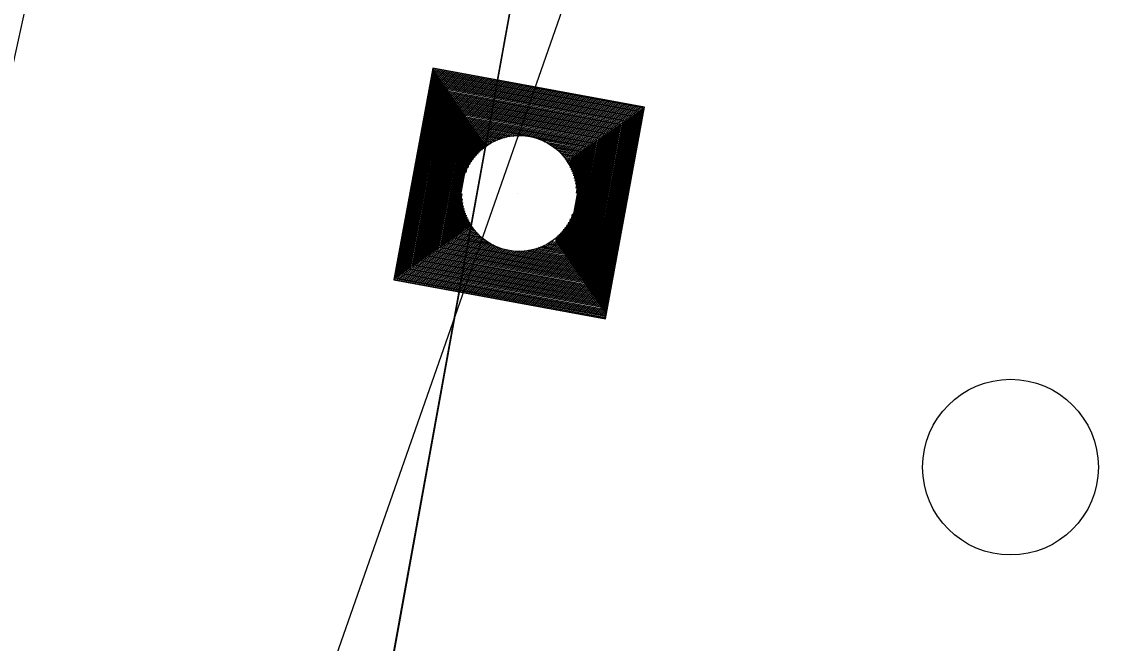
# Model space of a CAD drawing. Extents: x 14104283 to 14120882, y 8635219 to 8671666.
# Drawn here: x 14107735.23 to 14107769.07, y 8638834.46 to 8638853.93 of the extents above; entities that cross this region are included whole.
import ezdxf

# ---------------------------------------------------------------- set-up
doc = ezdxf.new("R2010")
doc.units = 0
for name, color, linetype in [('Cell', 7, 'Continuous'), ('Default', 7, 'Continuous'), ('dsnCellElements', 7, 'Continuous'), ('dsnNonPlotable', 7, 'Continuous'), ('dsnStdLabel', 7, 'Continuous'), ('dsnTapePlaceChannelizingYellow', 7, 'Continuous'), ('dsnTapeRemoveChannelizingWhite', 7, 'Continuous')]:
    doc.layers.add(name, color=color, linetype=linetype)

msp = doc.modelspace()

# ---------------------------------------------------------------- linework, layer by layer
at = {"layer": 'Cell'}
msp.add_circle((14107766.192, 8638839.979), 2.75, dxfattribs=at)
at = {"layer": 'Default'}
for p, q in [((14107601.104, 8638246.455), (14107784.411, 8639076.469)), ((14107763.781, 8638927.41), (14107707.571, 8638617.247))]:
    msp.add_line(p, q, dxfattribs=at)
at = {"layer": 'dsnCellElements'}
msp.add_circle((14107750.81, 8638848.55), 1.815, dxfattribs=at)
at = {"layer": 'dsnNonPlotable'}
msp.add_line((14107750.748, 8638848.561), (14107750.747, 8638848.557), dxfattribs=at)
at = {"layer": 'dsnStdLabel'}
for points in [[(14107753.512, 8638844.625), (14107754.735, 8638851.251), (14107748.108, 8638852.474), (14107746.886, 8638845.848), (14107753.512, 8638844.625)], [(14107753.508, 8638844.626), (14107754.73, 8638851.249), (14107748.111, 8638852.47), (14107746.89, 8638845.851), (14107753.513, 8638844.629)], [(14107753.505, 8638844.626), (14107754.726, 8638851.246), (14107748.114, 8638852.466), (14107746.894, 8638845.854), (14107753.513, 8638844.632)], [(14107753.497, 8638844.783), (14107754.684, 8638851.217), (14107748.143, 8638852.423), (14107746.936, 8638845.883), (14107753.52, 8638844.668)], [(14107753.468, 8638844.825), (14107754.642, 8638851.187), (14107748.172, 8638852.381), (14107746.979, 8638845.912), (14107753.526, 8638844.704)], [(14107753.439, 8638844.868), (14107754.599, 8638851.158), (14107748.201, 8638852.339), (14107747.021, 8638845.941), (14107753.533, 8638844.739)], [(14107753.409, 8638844.91), (14107754.557, 8638851.129), (14107748.231, 8638852.297), (14107747.063, 8638845.97), (14107753.497, 8638844.783)], [(14107753.38, 8638844.952), (14107754.515, 8638851.1), (14107748.26, 8638852.254), (14107747.106, 8638845.999), (14107753.468, 8638844.825)], [(14107753.351, 8638844.994), (14107754.472, 8638851.071), (14107748.289, 8638852.212), (14107747.148, 8638846.028), (14107753.439, 8638844.868)], [(14107753.322, 8638845.037), (14107754.43, 8638851.042), (14107748.318, 8638852.17), (14107747.19, 8638846.057), (14107753.409, 8638844.91)], [(14107753.293, 8638845.079), (14107754.388, 8638851.013), (14107748.347, 8638852.127), (14107747.232, 8638846.087), (14107753.38, 8638844.952)], [(14107753.264, 8638845.121), (14107754.346, 8638850.984), (14107748.376, 8638852.085), (14107747.275, 8638846.116), (14107753.351, 8638844.994)], [(14107753.235, 8638845.164), (14107754.303, 8638850.955), (14107748.405, 8638852.043), (14107747.317, 8638846.145), (14107753.322, 8638845.037)], [(14107753.206, 8638845.206), (14107754.261, 8638850.925), (14107748.434, 8638852.001), (14107747.359, 8638846.174), (14107753.293, 8638845.079)], [(14107753.177, 8638845.248), (14107754.219, 8638850.896), (14107748.463, 8638851.958), (14107747.402, 8638846.203), (14107753.264, 8638845.121)], [(14107753.147, 8638845.29), (14107754.176, 8638850.867), (14107748.493, 8638851.916), (14107747.444, 8638846.232), (14107753.235, 8638845.164)], [(14107753.118, 8638845.333), (14107754.134, 8638850.838), (14107748.522, 8638851.874), (14107747.486, 8638846.261), (14107753.206, 8638845.206)], [(14107753.089, 8638845.375), (14107754.092, 8638850.809), (14107748.551, 8638851.831), (14107747.528, 8638846.29), (14107753.177, 8638845.248)], [(14107753.06, 8638845.417), (14107754.05, 8638850.78), (14107748.58, 8638851.789), (14107747.571, 8638846.319), (14107753.147, 8638845.29)], [(14107753.031, 8638845.46), (14107754.007, 8638850.751), (14107748.609, 8638851.747), (14107747.613, 8638846.348), (14107753.118, 8638845.333)], [(14107753.002, 8638845.502), (14107753.965, 8638850.722), (14107748.638, 8638851.705), (14107747.655, 8638846.378), (14107753.089, 8638845.375)], [(14107752.973, 8638845.544), (14107753.923, 8638850.693), (14107748.667, 8638851.662), (14107747.698, 8638846.407), (14107753.06, 8638845.417)], [(14107752.944, 8638845.586), (14107753.88, 8638850.663), (14107748.696, 8638851.62), (14107747.74, 8638846.436), (14107753.031, 8638845.46)], [(14107752.915, 8638845.629), (14107753.838, 8638850.634), (14107748.725, 8638851.578), (14107747.782, 8638846.465), (14107753.002, 8638845.502)], [(14107752.885, 8638845.671), (14107753.796, 8638850.605), (14107748.755, 8638851.535), (14107747.824, 8638846.494), (14107752.973, 8638845.544)], [(14107752.856, 8638845.713), (14107753.754, 8638850.576), (14107748.784, 8638851.493), (14107747.867, 8638846.523), (14107752.944, 8638845.586)], [(14107752.827, 8638845.756), (14107753.711, 8638850.547), (14107748.813, 8638851.451), (14107747.909, 8638846.552), (14107752.915, 8638845.629)], [(14107752.798, 8638845.798), (14107753.669, 8638850.518), (14107748.842, 8638851.409), (14107747.951, 8638846.581), (14107752.885, 8638845.671)], [(14107752.769, 8638845.84), (14107753.627, 8638850.489), (14107748.871, 8638851.366), (14107747.993, 8638846.61), (14107752.856, 8638845.713)], [(14107752.74, 8638845.882), (14107753.584, 8638850.46), (14107748.9, 8638851.324), (14107748.036, 8638846.64), (14107752.827, 8638845.756)], [(14107752.711, 8638845.925), (14107753.542, 8638850.431), (14107748.929, 8638851.282), (14107748.078, 8638846.669), (14107752.798, 8638845.798)], [(14107752.682, 8638845.967), (14107753.5, 8638850.401), (14107748.958, 8638851.239), (14107748.12, 8638846.698), (14107752.769, 8638845.84)], [(14107752.653, 8638846.009), (14107753.458, 8638850.372), (14107748.987, 8638851.197), (14107748.163, 8638846.727), (14107752.74, 8638845.882)], [(14107752.623, 8638846.051), (14107753.415, 8638850.343), (14107749.017, 8638851.155), (14107748.205, 8638846.756), (14107752.711, 8638845.925)], [(14107752.594, 8638846.094), (14107753.373, 8638850.314), (14107749.046, 8638851.113), (14107748.247, 8638846.785), (14107752.682, 8638845.967)], [(14107752.565, 8638846.136), (14107753.331, 8638850.285), (14107749.075, 8638851.07), (14107748.289, 8638846.814), (14107752.653, 8638846.009)], [(14107752.536, 8638846.178), (14107753.289, 8638850.256), (14107749.104, 8638851.028), (14107748.332, 8638846.843), (14107752.623, 8638846.051)], [(14107752.507, 8638846.221), (14107753.246, 8638850.227), (14107749.133, 8638850.986), (14107748.374, 8638846.872), (14107752.594, 8638846.094)], [(14107752.478, 8638846.263), (14107753.204, 8638850.198), (14107749.162, 8638850.943), (14107748.416, 8638846.902), (14107752.565, 8638846.136)], [(14107752.449, 8638846.305), (14107753.162, 8638850.169), (14107749.191, 8638850.901), (14107748.459, 8638846.931), (14107752.536, 8638846.178)], [(14107752.42, 8638846.347), (14107753.119, 8638850.139), (14107749.22, 8638850.859), (14107748.501, 8638846.96), (14107752.507, 8638846.221)], [(14107752.391, 8638846.39), (14107753.077, 8638850.11), (14107749.249, 8638850.817), (14107748.543, 8638846.989), (14107752.478, 8638846.263)], [(14107752.361, 8638846.432), (14107753.035, 8638850.081), (14107749.279, 8638850.774), (14107748.585, 8638847.018), (14107752.449, 8638846.305)], [(14107752.332, 8638846.474), (14107752.993, 8638850.052), (14107749.308, 8638850.732), (14107748.628, 8638847.047), (14107752.42, 8638846.347)], [(14107752.303, 8638846.517), (14107752.95, 8638850.023), (14107749.337, 8638850.69), (14107748.67, 8638847.076), (14107752.391, 8638846.39)], [(14107752.274, 8638846.559), (14107752.908, 8638849.994), (14107749.366, 8638850.647), (14107748.712, 8638847.105), (14107752.361, 8638846.432)], [(14107750.797, 8638850.346), (14107749.395, 8638850.605), (14107749.136, 8638849.203)], [(14107750.64, 8638850.338), (14107749.424, 8638850.563), (14107749.2, 8638849.347)], [(14107750.522, 8638850.323), (14107749.453, 8638850.521), (14107749.256, 8638849.451)], [(14107750.424, 8638850.305), (14107749.482, 8638850.478), (14107749.309, 8638849.536)], [(14107750.338, 8638850.283), (14107749.511, 8638850.436), (14107749.359, 8638849.609)], [(14107750.262, 8638850.261), (14107749.541, 8638850.394), (14107749.408, 8638849.673)], [(14107750.192, 8638850.237), (14107749.57, 8638850.351), (14107749.455, 8638849.729)], [(14107750.127, 8638850.212), (14107749.599, 8638850.309), (14107749.501, 8638849.781)], [(14107750.067, 8638850.186), (14107749.628, 8638850.267), (14107749.547, 8638849.827)], [(14107750.011, 8638850.159), (14107749.657, 8638850.225), (14107749.592, 8638849.87)], [(14107749.959, 8638850.132), (14107749.686, 8638850.182), (14107749.636, 8638849.91)], [(14107752.607, 8638848.563), (14107752.866, 8638849.965), (14107751.463, 8638850.224)], [(14107749.909, 8638850.104), (14107749.715, 8638850.14), (14107749.679, 8638849.946)], [(14107749.862, 8638850.076), (14107749.744, 8638850.098), (14107749.723, 8638849.98)], [(14107749.817, 8638850.047), (14107749.773, 8638850.055), (14107749.765, 8638850.011)], [(14107752.599, 8638848.719), (14107752.823, 8638849.936), (14107751.607, 8638850.16)], [(14107752.584, 8638848.837), (14107752.781, 8638849.907), (14107751.712, 8638850.104)], [(14107752.565, 8638848.936), (14107752.739, 8638849.877), (14107751.797, 8638850.051)], [(14107752.544, 8638849.021), (14107752.697, 8638849.848), (14107751.87, 8638850.001)], [(14107752.521, 8638849.098), (14107752.654, 8638849.819), (14107751.933, 8638849.952)], [(14107752.497, 8638849.168), (14107752.612, 8638849.79), (14107751.99, 8638849.905)], [(14107752.472, 8638849.232), (14107752.57, 8638849.761), (14107752.041, 8638849.859)], [(14107752.446, 8638849.292), (14107752.527, 8638849.732), (14107752.088, 8638849.813)], [(14107752.42, 8638849.348), (14107752.485, 8638849.703), (14107752.131, 8638849.768)], [(14107752.393, 8638849.401), (14107752.443, 8638849.674), (14107752.17, 8638849.724)], [(14107752.365, 8638849.451), (14107752.401, 8638849.645), (14107752.207, 8638849.68)], [(14107752.337, 8638849.498), (14107752.358, 8638849.615), (14107752.24, 8638849.637)], [(14107752.308, 8638849.542), (14107752.316, 8638849.586), (14107752.272, 8638849.594)], [(14107749.013, 8638848.537), (14107748.755, 8638847.134), (14107750.157, 8638846.876)], [(14107749.021, 8638848.38), (14107748.797, 8638847.164), (14107750.013, 8638846.939)], [(14107749.036, 8638848.262), (14107748.839, 8638847.193), (14107749.908, 8638846.995)], [(14107749.055, 8638848.164), (14107748.881, 8638847.222), (14107749.823, 8638847.048)], [(14107749.076, 8638848.078), (14107748.924, 8638847.251), (14107749.751, 8638847.098)], [(14107749.099, 8638848.001), (14107748.966, 8638847.28), (14107749.687, 8638847.147)], [(14107749.123, 8638847.931), (14107749.008, 8638847.309), (14107749.63, 8638847.194)], [(14107749.148, 8638847.867), (14107749.051, 8638847.338), (14107749.579, 8638847.241)], [(14107749.174, 8638847.807), (14107749.093, 8638847.367), (14107749.532, 8638847.286)], [(14107752.245, 8638846.601), (14107752.484, 8638847.896)], [(14107749.201, 8638847.751), (14107749.135, 8638847.396), (14107749.49, 8638847.331)], [(14107749.228, 8638847.698), (14107749.177, 8638847.426), (14107749.45, 8638847.375)], [(14107749.256, 8638847.649), (14107749.22, 8638847.455), (14107749.414, 8638847.419)], [(14107749.284, 8638847.602), (14107749.262, 8638847.484), (14107749.38, 8638847.462)], [(14107749.312, 8638847.557), (14107749.304, 8638847.513), (14107749.348, 8638847.505)], [(14107752.129, 8638846.77), (14107752.261, 8638847.49)], [(14107752.158, 8638846.728), (14107752.312, 8638847.563)], [(14107752.187, 8638846.686), (14107752.364, 8638847.648)], [(14107752.216, 8638846.643), (14107752.421, 8638847.753)], [(14107751.954, 8638847.024), (14107751.984, 8638847.19)], [(14107751.983, 8638846.982), (14107752.029, 8638847.229)], [(14107752.012, 8638846.939), (14107752.073, 8638847.272)], [(14107752.041, 8638846.897), (14107752.119, 8638847.319)], [(14107752.07, 8638846.855), (14107752.165, 8638847.37)], [(14107752.099, 8638846.813), (14107752.213, 8638847.427)], [(14107751.196, 8638846.795), (14107752.245, 8638846.601)], [(14107751.282, 8638846.816), (14107752.216, 8638846.643)], [(14107751.359, 8638846.839), (14107752.187, 8638846.686)], [(14107751.429, 8638846.863), (14107752.158, 8638846.728)], [(14107751.493, 8638846.888), (14107752.129, 8638846.77)], [(14107751.553, 8638846.913), (14107752.099, 8638846.813)], [(14107751.609, 8638846.94), (14107752.07, 8638846.855)], [(14107751.661, 8638846.967), (14107752.041, 8638846.897)], [(14107751.711, 8638846.995), (14107752.012, 8638846.939)], [(14107751.758, 8638847.023), (14107751.983, 8638846.982)], [(14107751.803, 8638847.052), (14107751.954, 8638847.024)], [(14107750.823, 8638846.753), (14107752.332, 8638846.474)], [(14107750.98, 8638846.761), (14107752.303, 8638846.517)], [(14107751.098, 8638846.776), (14107752.274, 8638846.559)]]:
    msp.add_lwpolyline(points, dxfattribs=at)
at = {"layer": 'dsnTapePlaceChannelizingYellow'}
msp.add_line((14107763.688, 8638926.99), (14107707.519, 8638617.052), dxfattribs=at)
at = {"layer": 'dsnTapeRemoveChannelizingWhite'}
msp.add_line((14107776.644, 8638924.255), (14107710.073, 8638734.11), dxfattribs=at)

doc.saveas('drawing.dxf')
